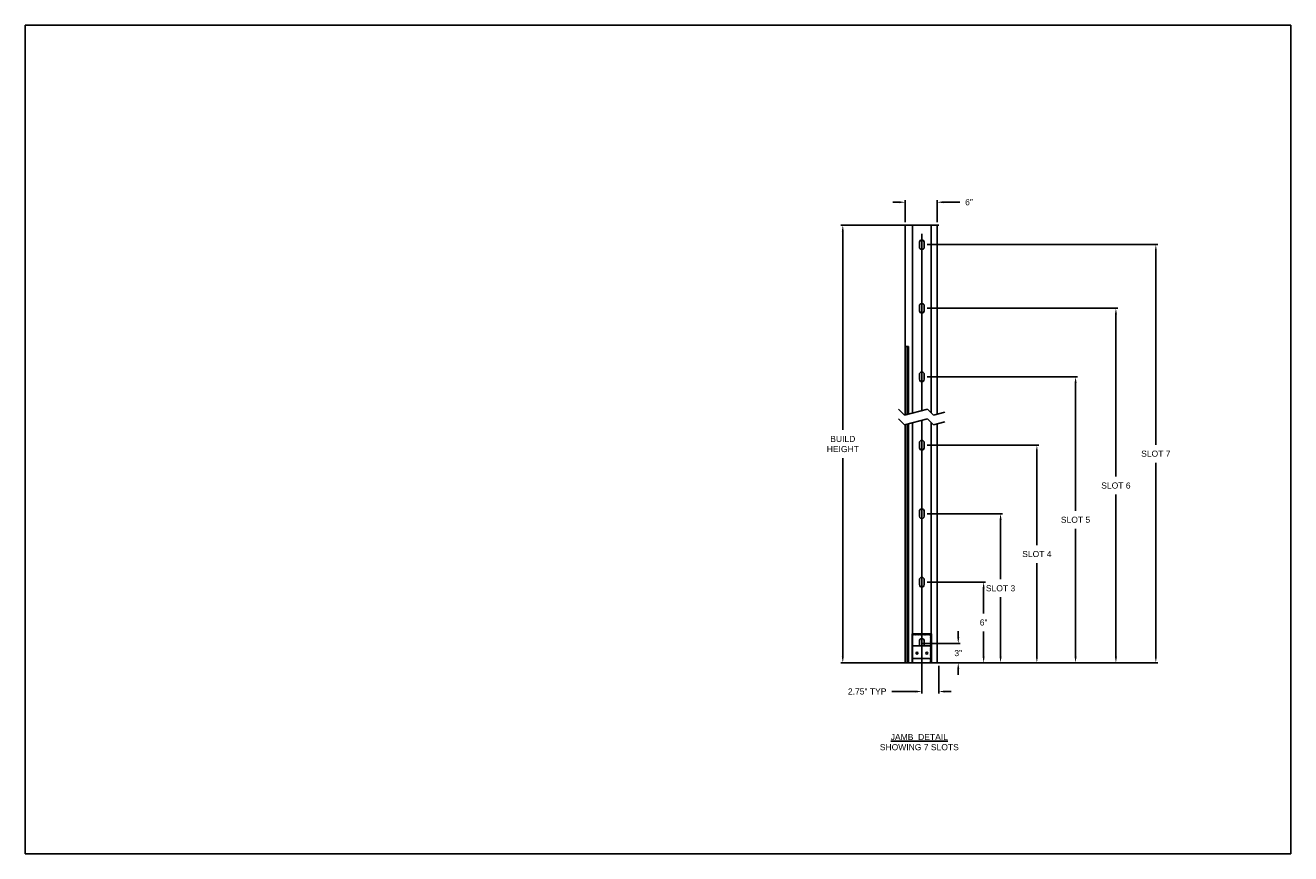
# Model space of a CAD drawing. Header units: inches. Extents: x 144.9 to 238.4, y 214.8 to 247.7.
# Tile 411 of 411: x 218.9 to 238.4, y 234.4 to 247.2. Entities that reach past the tile are written whole.
import ezdxf

# ---------------------------------------------------------------- set-up
doc = ezdxf.new("R2010")
doc.units = ezdxf.units.IN
doc.header["$LTSCALE"] = 0.25
doc.header["$MEASUREMENT"] = 0
doc.layers.add('ANNOTATIONS', color=1, linetype='Continuous')
doc.layers.add('DETAILS', color=4, linetype='Continuous')
doc.styles.add('ARIAL', font='arial.ttf', dxfattribs={"height": 0.09375})
doc.dimstyles.new('STANDARD$0', dxfattribs={"dimtxt": 0.09375, "dimasz": 0.09375, "dimexe": 0.03125, "dimexo": 0.046875, "dimgap": 0.09, "dimtad": 0, "dimtih": 1, "dimtoh": 1, "dimdec": 4, "dimzin": 0, "dimdsep": 46, "dimtxsty": 'ARIAL', "dimcen": 0.09, "dimadec": 0, "dimazin": 0, "dimtfac": 1, "dimtdec": 4, "dimtofl": 0, "dimtmove": 0, "dimatfit": 1, "dimfxl": 1, "dimtolj": 1, "dimtzin": 0, "dimarcsym": 0})

# ---------------------------------------------------------------- blocks, each defined once
blk = doc.blocks.new('*D108')
at = {"layer": 'ANNOTATIONS', "color": 0, "lineweight": -2, "transparency": 16777216}
for p, q in [((232.359, 244.462), (232.266, 244.462)), ((232.453, 244.154), (232.453, 244.494)), ((232.946, 244.154), (232.946, 244.494)), ((233.04, 244.462), (233.292, 244.462))]:
    blk.add_line(p, q, dxfattribs=at)
at = {"layer": 'ANNOTATIONS', "color": 0, "transparency": 16777216}
for points in [[(232.359, 244.478), (232.359, 244.447), (232.453, 244.462)], [(233.04, 244.478), (233.04, 244.447), (232.946, 244.462)]]:
    blk.add_solid(points, dxfattribs=at)
at = {"layer": 'defpoints', "color": 0, "transparency": 16777216}
for p in [(232.453, 244.462), (232.453, 244.108), (232.946, 244.108)]:
    blk.add_point(p, dxfattribs=at)
at = {"layer": 'ANNOTATIONS', "color": 0, "transparency": 16777216, "insert": (233.436, 244.462), "char_height": 0.0938, "attachment_point": 5, "style": 'ARIAL'}
blk.add_mtext('\\A1;6"', dxfattribs=at)
blk = doc.blocks.new('*D109')
at = {"layer": 'ANNOTATIONS', "color": 0, "lineweight": -2, "transparency": 16777216}
for p, q in [((232.71, 237.707), (232.71, 236.909)), ((232.972, 237.335), (232.972, 236.909)), ((232.616, 236.94), (232.25, 236.94)), ((233.066, 236.94), (233.159, 236.94))]:
    blk.add_line(p, q, dxfattribs=at)
at = {"layer": 'ANNOTATIONS', "color": 0, "transparency": 16777216}
for points in [[(232.616, 236.955), (232.616, 236.924), (232.71, 236.94)], [(233.066, 236.955), (233.066, 236.924), (232.972, 236.94)]]:
    blk.add_solid(points, dxfattribs=at)
at = {"layer": 'defpoints', "color": 0, "transparency": 16777216}
for p in [(232.71, 237.754), (232.972, 237.382), (232.972, 236.94)]:
    blk.add_point(p, dxfattribs=at)
at = {"layer": 'ANNOTATIONS', "color": 0, "transparency": 16777216, "insert": (231.869, 236.94), "char_height": 0.09375, "attachment_point": 5, "style": 'ARIAL'}
blk.add_mtext('\\A1;2.75" TYP', dxfattribs=at)
blk = doc.blocks.new('*D106')
at = {"layer": 'ANNOTATIONS', "color": 0, "lineweight": -2, "transparency": 16777216}
for p, q in [((233.27, 237.773), (233.27, 237.867)), ((232.721, 237.679), (233.302, 237.679)), ((233.019, 237.382), (233.302, 237.382)), ((233.27, 237.288), (233.27, 237.194))]:
    blk.add_line(p, q, dxfattribs=at)
at = {"layer": 'ANNOTATIONS', "color": 0, "transparency": 16777216}
for points in [[(233.255, 237.773), (233.286, 237.773), (233.27, 237.679)], [(233.255, 237.288), (233.286, 237.288), (233.27, 237.382)]]:
    blk.add_solid(points, dxfattribs=at)
at = {"layer": 'defpoints', "color": 0, "transparency": 16777216}
for p in [(232.674, 237.679), (233.27, 237.679), (232.972, 237.382)]:
    blk.add_point(p, dxfattribs=at)
at = {"layer": 'ANNOTATIONS', "color": 0, "transparency": 16777216, "insert": (233.27, 237.53), "char_height": 0.0938, "attachment_point": 5, "style": 'ARIAL'}
blk.add_mtext('\\A1;3"', dxfattribs=at)
blk = doc.blocks.new('*D107')
at = {"layer": 'ANNOTATIONS', "color": 0, "lineweight": -2, "transparency": 16777216}
for p, q in [((232.914, 244.108), (231.462, 244.108)), ((231.494, 244.014), (231.494, 240.961)), ((231.494, 237.475), (231.494, 240.528)), ((232.871, 237.382), (231.462, 237.382))]:
    blk.add_line(p, q, dxfattribs=at)
at = {"layer": 'ANNOTATIONS', "color": 0, "transparency": 16777216}
for points in [[(231.478, 244.014), (231.509, 244.014), (231.494, 244.108)], [(231.478, 237.475), (231.509, 237.475), (231.494, 237.382)]]:
    blk.add_solid(points, dxfattribs=at)
at = {"layer": 'defpoints', "color": 0, "transparency": 16777216}
for p in [(231.494, 244.108), (232.961, 244.108), (232.918, 237.382)]:
    blk.add_point(p, dxfattribs=at)
at = {"layer": 'ANNOTATIONS', "color": 0, "transparency": 16777216, "insert": (231.494, 240.745), "char_height": 0.0938, "attachment_point": 5, "style": 'ARIAL'}
blk.add_mtext('\\A1;BUILD\\PHEIGHT', dxfattribs=at)
blk = doc.blocks.new('*D110')
at = {"layer": 'ANNOTATIONS', "color": 0, "lineweight": -2, "transparency": 16777216}
for p, q in [((232.794, 238.62), (233.692, 238.62)), ((233.661, 238.526), (233.661, 238.139)), ((233.661, 237.475), (233.661, 237.863)), ((232.794, 237.382), (233.692, 237.382))]:
    blk.add_line(p, q, dxfattribs=at)
at = {"layer": 'ANNOTATIONS', "color": 0, "transparency": 16777216}
for points in [[(233.645, 238.526), (233.676, 238.526), (233.661, 238.62)], [(233.645, 237.475), (233.676, 237.475), (233.661, 237.382)]]:
    blk.add_solid(points, dxfattribs=at)
at = {"layer": 'defpoints', "color": 0, "transparency": 16777216}
for p in [(232.747, 238.62), (233.661, 238.62), (232.747, 237.382)]:
    blk.add_point(p, dxfattribs=at)
at = {"layer": 'ANNOTATIONS', "color": 0, "transparency": 16777216, "insert": (233.661, 238.001), "char_height": 0.0938, "attachment_point": 5, "style": 'ARIAL'}
blk.add_mtext('\\A1;6"', dxfattribs=at)
blk = doc.blocks.new('*D111')
at = {"layer": 'ANNOTATIONS', "color": 0, "lineweight": -2, "transparency": 16777216}
for p, q in [((232.794, 239.673), (233.953, 239.673)), ((233.921, 239.579), (233.921, 238.666)), ((233.921, 237.475), (233.921, 238.389)), ((232.757, 237.382), (233.953, 237.382))]:
    blk.add_line(p, q, dxfattribs=at)
at = {"layer": 'ANNOTATIONS', "color": 0, "transparency": 16777216}
for points in [[(233.906, 239.579), (233.937, 239.579), (233.921, 239.673)], [(233.906, 237.475), (233.937, 237.475), (233.921, 237.382)]]:
    blk.add_solid(points, dxfattribs=at)
at = {"layer": 'defpoints', "color": 0, "transparency": 16777216}
for p in [(232.747, 239.673), (233.921, 239.673), (232.71, 237.382)]:
    blk.add_point(p, dxfattribs=at)
at = {"layer": 'ANNOTATIONS', "color": 0, "transparency": 16777216, "insert": (233.921, 238.527), "char_height": 0.0938, "attachment_point": 5, "style": 'ARIAL'}
blk.add_mtext('\\A1;SLOT 3', dxfattribs=at)
blk = doc.blocks.new('*D112')
at = {"layer": 'ANNOTATIONS', "color": 0, "lineweight": -2, "transparency": 16777216}
for p, q in [((232.794, 240.725), (234.511, 240.725)), ((234.48, 240.632), (234.48, 239.192)), ((234.48, 237.475), (234.48, 238.915)), ((232.757, 237.382), (234.511, 237.382))]:
    blk.add_line(p, q, dxfattribs=at)
at = {"layer": 'ANNOTATIONS', "color": 0, "transparency": 16777216}
for points in [[(234.464, 240.632), (234.495, 240.632), (234.48, 240.725)], [(234.464, 237.475), (234.495, 237.475), (234.48, 237.382)]]:
    blk.add_solid(points, dxfattribs=at)
at = {"layer": 'defpoints', "color": 0, "transparency": 16777216}
for p in [(232.747, 240.725), (234.48, 240.725), (232.71, 237.382)]:
    blk.add_point(p, dxfattribs=at)
at = {"layer": 'ANNOTATIONS', "color": 0, "transparency": 16777216, "insert": (234.48, 239.053), "char_height": 0.0938, "attachment_point": 5, "style": 'ARIAL'}
blk.add_mtext('\\A1;SLOT 4', dxfattribs=at)
blk = doc.blocks.new('*D113')
at = {"layer": 'ANNOTATIONS', "color": 0, "lineweight": -2, "transparency": 16777216}
for p, q in [((232.794, 241.778), (235.107, 241.778)), ((235.075, 241.684), (235.075, 239.718)), ((235.075, 237.475), (235.075, 239.441)), ((232.757, 237.382), (235.107, 237.382))]:
    blk.add_line(p, q, dxfattribs=at)
at = {"layer": 'ANNOTATIONS', "color": 0, "transparency": 16777216}
for points in [[(235.06, 241.684), (235.091, 241.684), (235.075, 241.778)], [(235.06, 237.475), (235.091, 237.475), (235.075, 237.382)]]:
    blk.add_solid(points, dxfattribs=at)
at = {"layer": 'defpoints', "color": 0, "transparency": 16777216}
for p in [(232.747, 241.778), (235.075, 241.778), (232.71, 237.382)]:
    blk.add_point(p, dxfattribs=at)
at = {"layer": 'ANNOTATIONS', "color": 0, "transparency": 16777216, "insert": (235.075, 239.58), "char_height": 0.0938, "attachment_point": 5, "style": 'ARIAL'}
blk.add_mtext('\\A1;SLOT 5', dxfattribs=at)
blk = doc.blocks.new('*D114')
at = {"layer": 'ANNOTATIONS', "color": 0, "lineweight": -2, "transparency": 16777216}
for p, q in [((232.794, 242.831), (235.727, 242.831)), ((235.696, 242.737), (235.696, 240.245)), ((235.696, 237.475), (235.696, 239.968)), ((232.757, 237.382), (235.727, 237.382))]:
    blk.add_line(p, q, dxfattribs=at)
at = {"layer": 'ANNOTATIONS', "color": 0, "transparency": 16777216}
for points in [[(235.68, 242.737), (235.712, 242.737), (235.696, 242.831)], [(235.68, 237.475), (235.712, 237.475), (235.696, 237.382)]]:
    blk.add_solid(points, dxfattribs=at)
at = {"layer": 'defpoints', "color": 0, "transparency": 16777216}
for p in [(232.747, 242.831), (235.696, 242.831), (232.71, 237.382)]:
    blk.add_point(p, dxfattribs=at)
at = {"layer": 'ANNOTATIONS', "color": 0, "transparency": 16777216, "insert": (235.696, 240.106), "char_height": 0.0938, "attachment_point": 5, "style": 'ARIAL'}
blk.add_mtext('\\A1;SLOT 6', dxfattribs=at)
blk = doc.blocks.new('*D115')
at = {"layer": 'ANNOTATIONS', "color": 0, "lineweight": -2, "transparency": 16777216}
for p, q in [((232.794, 243.81), (236.341, 243.81)), ((236.31, 243.716), (236.31, 240.734)), ((236.31, 237.475), (236.31, 240.457)), ((232.757, 237.382), (236.341, 237.382))]:
    blk.add_line(p, q, dxfattribs=at)
at = {"layer": 'ANNOTATIONS', "color": 0, "transparency": 16777216}
for points in [[(236.295, 243.716), (236.326, 243.716), (236.31, 243.81)], [(236.295, 237.475), (236.326, 237.475), (236.31, 237.382)]]:
    blk.add_solid(points, dxfattribs=at)
at = {"layer": 'defpoints', "color": 0, "transparency": 16777216}
for p in [(232.747, 243.81), (236.31, 243.81), (232.71, 237.382)]:
    blk.add_point(p, dxfattribs=at)
at = {"layer": 'ANNOTATIONS', "color": 0, "transparency": 16777216, "insert": (236.31, 240.596), "char_height": 0.0938, "attachment_point": 5, "style": 'ARIAL'}
blk.add_mtext('\\A1;SLOT 7', dxfattribs=at)

msp = doc.modelspace()

# ---------------------------------------------------------------- linework, layer by layer
at = {"layer": 'defpoints'}
msp.add_lwpolyline([(238.38533, 234.44685), (218.91545, 234.44685), (218.91545, 247.18196), (238.38533, 247.18196)], close=True, dxfattribs=at)
at = {"layer": 'DETAILS'}
for p, q in [((232.23903, 244.10753), (232.97196, 244.10753)), ((232.45318, 244.10753), (232.45318, 241.1912)), ((232.56625, 244.10753), (232.56625, 241.22126)), ((232.85418, 244.10753), (232.85418, 241.22395)), ((232.94578, 244.10753), (232.94578, 241.2034)), ((232.67299, 243.84694), (232.67299, 243.77248)), ((232.74744, 243.77248), (232.74744, 243.84694)), ((232.67299, 242.86784), (232.67299, 242.79339)), ((232.74744, 242.79339), (232.74744, 242.86784)), ((232.50517, 242.24614), (232.45318, 242.24614)), ((232.46274, 242.24614), (232.46274, 241.19375)), ((232.49208, 242.24614), (232.49208, 241.20154)), ((232.50517, 242.24614), (232.50517, 241.20502)), ((232.67299, 241.81523), (232.67299, 241.74078)), ((232.74744, 241.74078), (232.74744, 241.81523)), ((232.44292, 241.18848), (232.34912, 241.28228)), ((232.79585, 241.28228), (232.44292, 241.18848)), ((232.88966, 241.18848), (232.79585, 241.28228)), ((233.06612, 241.23538), (232.88966, 241.18848)), ((232.44292, 241.03957), (232.34912, 241.13337)), ((232.79585, 241.13337), (232.44292, 241.03957)), ((232.45318, 241.04229), (232.45318, 237.38158)), ((232.46274, 241.04483), (232.46274, 237.38158)), ((232.49208, 241.05263), (232.49208, 237.38158)), ((232.50517, 241.05611), (232.50517, 237.38158)), ((232.56625, 241.07234), (232.56625, 237.38158)), ((232.88966, 241.03957), (232.79585, 241.13337)), ((232.85418, 241.07504), (232.85418, 237.38158)), ((233.06612, 241.08647), (232.88966, 241.03957)), ((232.94578, 241.05448), (232.94578, 237.38158)), ((232.67299, 240.76262), (232.67299, 240.68816)), ((232.74744, 240.68816), (232.74744, 240.76262)), ((232.67299, 239.71001), (232.67299, 239.63555)), ((232.74744, 239.63555), (232.74744, 239.71001)), ((232.67299, 238.6574), (232.67299, 238.58294)), ((232.74744, 238.58294), (232.74744, 238.6574)), ((232.5613, 237.82831), (232.85913, 237.82831)), ((232.5613, 237.64217), (232.5613, 237.82831)), ((232.5613, 237.82831), (232.57992, 237.8097)), ((232.56834, 237.82831), (232.58695, 237.8097)), ((232.57538, 237.82831), (232.59399, 237.8097)), ((232.58241, 237.82831), (232.60102, 237.8097)), ((232.58945, 237.82831), (232.60806, 237.8097)), ((232.59648, 237.82831), (232.61509, 237.8097)), ((232.60352, 237.82831), (232.62213, 237.8097)), ((232.61055, 237.82831), (232.62917, 237.8097)), ((232.61759, 237.82831), (232.6362, 237.8097)), ((232.62462, 237.82831), (232.64324, 237.8097)), ((232.63166, 237.82831), (232.65027, 237.8097)), ((232.63869, 237.82831), (232.65731, 237.8097)), ((232.64573, 237.82831), (232.66434, 237.8097)), ((232.65276, 237.82831), (232.67138, 237.8097)), ((232.6598, 237.82831), (232.67841, 237.8097)), ((232.66683, 237.82831), (232.68545, 237.8097)), ((232.67387, 237.82831), (232.69248, 237.8097)), ((232.6809, 237.82831), (232.69952, 237.8097)), ((232.68794, 237.82831), (232.70655, 237.8097)), ((232.69497, 237.82831), (232.71359, 237.8097)), ((232.70201, 237.82831), (232.72062, 237.8097)), ((232.70904, 237.82831), (232.72766, 237.8097)), ((232.71608, 237.82831), (232.73469, 237.8097)), ((232.72311, 237.82831), (232.74173, 237.8097)), ((232.73015, 237.82831), (232.74876, 237.8097)), ((232.73718, 237.82831), (232.7558, 237.8097)), ((232.74422, 237.82831), (232.76283, 237.8097)), ((232.75126, 237.82831), (232.76987, 237.8097)), ((232.75829, 237.82831), (232.7769, 237.8097)), ((232.76533, 237.82831), (232.78394, 237.8097)), ((232.77236, 237.82831), (232.79097, 237.8097)), ((232.7794, 237.82831), (232.79801, 237.8097)), ((232.78643, 237.82831), (232.80505, 237.8097)), ((232.79347, 237.82831), (232.81208, 237.8097)), ((232.8005, 237.82831), (232.81912, 237.8097)), ((232.80754, 237.82831), (232.82615, 237.8097)), ((232.81457, 237.82831), (232.83319, 237.8097)), ((232.82161, 237.82831), (232.84022, 237.8097)), ((232.82864, 237.82831), (232.84726, 237.8097)), ((232.83568, 237.82831), (232.85429, 237.8097)), ((232.85913, 237.82831), (232.84051, 237.8097)), ((232.85913, 237.82128), (232.84051, 237.80266)), ((232.85913, 237.81424), (232.84051, 237.79563)), ((232.85913, 237.80721), (232.84051, 237.78859)), ((232.85913, 237.80017), (232.84051, 237.78156)), ((232.85913, 237.79314), (232.84051, 237.77452)), ((232.85913, 237.7861), (232.84051, 237.76749)), ((232.85913, 237.77907), (232.84051, 237.76045)), ((232.85913, 237.77203), (232.84051, 237.75342)), ((232.85913, 237.765), (232.84051, 237.74638)), ((232.85913, 237.75796), (232.84051, 237.73935)), ((232.85913, 237.75093), (232.84051, 237.73231)), ((232.85913, 237.74389), (232.84051, 237.72528)), ((232.85913, 237.73686), (232.84051, 237.71824)), ((232.85913, 237.72982), (232.84051, 237.71121)), ((232.84271, 237.82831), (232.85913, 237.8119)), ((232.84975, 237.82831), (232.85913, 237.81893)), ((232.85678, 237.82831), (232.85913, 237.82597)), ((232.85913, 237.82831), (232.85913, 237.64217)), ((232.85913, 237.82831), (232.85913, 237.82831)), ((232.5613, 237.64217), (232.5613, 237.44673)), ((232.85913, 237.64217), (232.5613, 237.64217)), ((232.67299, 237.64217), (232.67299, 237.71663)), ((232.74744, 237.71663), (232.74744, 237.64217)), ((232.85913, 237.72279), (232.84051, 237.70417)), ((232.85913, 237.71575), (232.84051, 237.69714)), ((232.85913, 237.70871), (232.84051, 237.6901)), ((232.85913, 237.70168), (232.84051, 237.68307)), ((232.85913, 237.69464), (232.84051, 237.67603)), ((232.85913, 237.68761), (232.84051, 237.669)), ((232.85913, 237.68057), (232.84051, 237.66196)), ((232.85913, 237.67354), (232.84051, 237.65492)), ((232.85913, 237.6665), (232.84051, 237.64789)), ((232.85913, 237.65947), (232.84051, 237.64085)), ((232.85913, 237.65243), (232.84051, 237.63382)), ((232.85913, 237.6454), (232.84051, 237.62678)), ((232.85913, 237.64217), (232.84051, 237.62356)), ((232.85913, 237.63514), (232.84051, 237.61652)), ((232.85913, 237.6281), (232.84051, 237.60949)), ((232.85913, 237.62107), (232.84051, 237.60245)), ((232.85913, 237.61403), (232.84051, 237.59542)), ((232.85913, 237.607), (232.84051, 237.58838)), ((232.85913, 237.59996), (232.84051, 237.58135)), ((232.85913, 237.59293), (232.84051, 237.57431)), ((232.85913, 237.58589), (232.84051, 237.56728)), ((232.85913, 237.57886), (232.84051, 237.56024)), ((232.85913, 237.57182), (232.84051, 237.55321)), ((232.85913, 237.56479), (232.84051, 237.54617)), ((232.85913, 237.55775), (232.84051, 237.53914)), ((232.85913, 237.55072), (232.84051, 237.5321)), ((232.85913, 237.54368), (232.84051, 237.52507)), ((232.85913, 237.53665), (232.84051, 237.51803)), ((232.85913, 237.44673), (232.85913, 237.64217)), ((232.23903, 237.38158), (232.97196, 237.38158)), ((232.85913, 237.44673), (232.5613, 237.44673)), ((232.5613, 237.38158), (232.5613, 237.44673)), ((232.85913, 237.38158), (232.5613, 237.38158)), ((232.85913, 237.52961), (232.84051, 237.511)), ((232.85913, 237.52258), (232.84051, 237.50396)), ((232.85913, 237.51554), (232.84051, 237.49693)), ((232.85913, 237.5085), (232.84051, 237.48989)), ((232.85913, 237.50147), (232.84051, 237.48286)), ((232.85913, 237.49443), (232.84051, 237.47582)), ((232.85913, 237.4874), (232.84051, 237.46879)), ((232.85913, 237.48036), (232.84051, 237.46175)), ((232.85913, 237.47333), (232.84051, 237.45471)), ((232.85913, 237.46629), (232.84051, 237.44768)), ((232.85913, 237.45926), (232.84051, 237.44064)), ((232.85913, 237.45222), (232.84051, 237.43361)), ((232.85913, 237.44519), (232.84051, 237.42657)), ((232.85913, 237.44138), (232.84051, 237.42276)), ((232.85913, 237.43815), (232.84051, 237.41954)), ((232.85913, 237.43434), (232.84051, 237.41573)), ((232.85913, 237.43112), (232.84051, 237.4125)), ((232.85913, 237.42731), (232.84051, 237.40869)), ((232.85913, 237.42408), (232.84051, 237.40547)), ((232.85913, 237.42027), (232.84051, 237.40166)), ((232.85913, 237.41705), (232.84051, 237.39843)), ((232.85913, 237.41324), (232.84051, 237.39462)), ((232.85913, 237.41001), (232.84051, 237.3914)), ((232.85913, 237.4062), (232.84051, 237.38759)), ((232.85913, 237.40298), (232.84051, 237.38436)), ((232.85913, 237.39917), (232.84154, 237.38158)), ((232.85913, 237.39594), (232.84476, 237.38158)), ((232.85913, 237.39213), (232.84858, 237.38158)), ((232.85913, 237.38891), (232.8518, 237.38158)), ((232.85913, 237.3851), (232.85561, 237.38158)), ((232.85913, 237.38187), (232.85883, 237.38158)), ((232.85913, 237.44673), (232.85913, 237.38158)), ((232.85913, 237.38158), (232.85913, 237.38158)), ((232.85913, 237.38158), (232.85913, 237.38158))]:
    msp.add_line(p, q, dxfattribs=at)
at = {"layer": 'DETAILS', "ltscale": 10}
for p, q in [((232.71022, 241.25952), (232.71022, 243.97588)), ((232.71022, 237.27034), (232.71022, 241.11061))]:
    msp.add_line(p, q, dxfattribs=at)
at = {"layer": 'DETAILS'}
for centre in [(232.63576, 237.53049), (232.78467, 237.53049)]:
    msp.add_circle(centre, 0.01497, dxfattribs=at)
for centre, start, end in [((232.71022, 243.84694), 359.999224, 180.000776), ((232.71022, 243.77248), 180.001376, 359.998624), ((232.71022, 242.86784), 0.0003, 179.9997), ((232.71022, 242.79339), 179.999224, 0.000776), ((232.71022, 241.81523), 0.0003, 179.9997), ((232.71022, 241.74077), 179.999224, 0.000776), ((232.71022, 240.76262), 0.0003, 179.9997), ((232.71022, 240.68816), 179.999224, 0.000776), ((232.71022, 239.71001), 0.0003, 179.9997), ((232.71022, 239.63555), 179.999224, 0.000776), ((232.71022, 238.6574), 0.0003, 179.9997), ((232.71022, 238.58294), 179.999224, 0.000776), ((232.71022, 237.71663), 0.001376, 179.998624)]:
    msp.add_arc(centre, 0.03723, start, end, dxfattribs=at)

# ---------------------------------------------------------------- texts
at = {"layer": 'ANNOTATIONS', "insert": (232.67091, 236.28745), "char_height": 0.09375, "width": 1.3823677, "attachment_point": 2, "style": 'ARIAL'}
msp.add_mtext('{\\LJAMB  DETAIL\\P\\lSHOWING 7 SLOTS}', dxfattribs=at)

# ---------------------------------------------------------------- dimensions: what is measured, and where the dimension line sits
at = {"layer": 'ANNOTATIONS'}
for base, p1, p2, text, picture, middle in [((232.45318, 244.46244), (232.94578, 244.10753), (232.45318, 244.10753), '6"', '*D108', (233.43624, 244.46244)), ((232.97196, 236.93981), (232.71022, 237.75386), (232.97196, 237.38158), '2.75" TYP', '*D109', (231.86875, 236.93981))]:
    dim = msp.add_linear_dim(base=base, p1=p1, p2=p2, text=text, dimstyle='STANDARD$0', dxfattribs=at)
    dim.commit()
    dim.dimension.update_dxf_attribs({"geometry": picture, "text_midpoint": middle, "dimtype": 160})
for base, p1, p2, text, picture, middle in [((231.49356, 244.10753), (232.91794, 237.38158), (232.96053, 244.10753), 'BUILD\\PHEIGHT', '*D107', (231.49356, 240.74456)), ((236.31016, 243.80971), (232.71022, 237.38158), (232.74744, 243.80971), 'SLOT 7', '*D115', (236.31016, 240.59564)), ((235.69589, 242.83061), (232.71022, 237.38158), (232.74744, 242.83061), 'SLOT 6', '*D114', (235.69589, 240.1061)), ((235.07543, 241.778), (232.71022, 237.38158), (232.74744, 241.778), 'SLOT 5', '*D113', (235.07543, 239.57979)), ((234.47978, 240.72539), (232.71022, 237.38158), (232.74744, 240.72539), 'SLOT 4', '*D112', (234.47978, 239.05349)), ((233.92136, 239.67278), (232.71022, 237.38158), (232.74744, 239.67278), 'SLOT 3', '*D111', (233.92136, 238.52718)), ((233.66077, 238.62017), (232.74744, 237.38158), (232.74744, 238.62017), '6"', '*D110', (233.66077, 238.00087)), ((233.27028, 237.6794), (232.97196, 237.38158), (232.67413, 237.6794), '3"', '*D106', (233.27028, 237.53049))]:
    dim = msp.add_linear_dim(base=base, p1=p1, p2=p2, angle=90, text=text, dimstyle='STANDARD$0', dxfattribs=at)
    dim.commit()
    dim.dimension.update_dxf_attribs({"geometry": picture, "text_midpoint": middle, "dimtype": 160})

doc.saveas('drawing.dxf')
